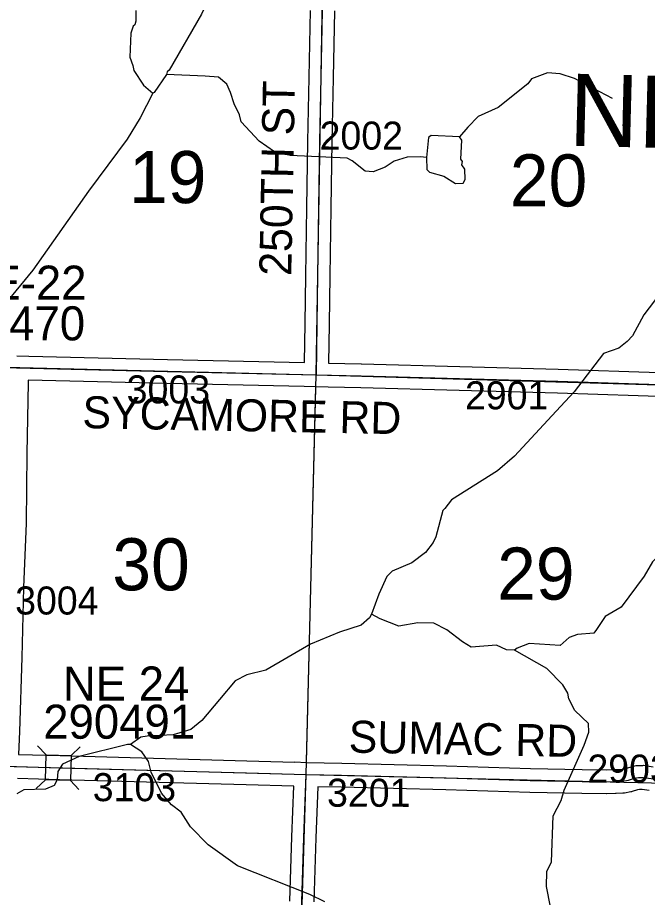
# Model space of a CAD drawing. Extents: x -132.8 to -73.3, y -60 to -26.
# Drawn here: x -115.339 to -113.765, y -37.879 to -35.683 of the extents above; entities that cross this region are included whole.
import ezdxf

# ---------------------------------------------------------------- set-up
doc = ezdxf.new("R2010")
doc.units = 0
for name, color, linetype in [('tdCoHydroRiver', 7, 'Continuous'), ('tdCoSecRdNmbr', 7, 'Continuous'), ('tdCoSecRdTxt', 7, 'Continuous'), ('tdCoSecRteBand', 7, 'Continuous'), ('tdCoSecRteCL', 7, 'Continuous'), ('tdCoSectLine', 7, 'Continuous'), ('tdCoSectLinePart', 7, 'Continuous'), ('tdCoSectNmbr', 7, 'Continuous'), ('tdCoStrucSec', 7, 'Continuous'), ('tdCoStrucSecCoName', 7, 'Continuous'), ('tdCoStrucSecFHWANum', 7, 'Continuous'), ('tdCoSurfGravel', 7, 'Continuous'), ('tdCoTwpNameTxt', 7, 'Continuous')]:
    doc.layers.add(name, color=color, linetype=linetype)

msp = doc.modelspace()

# ---------------------------------------------------------------- linework, layer by layer
at = {"layer": 'tdCoHydroRiver'}
for points in [[(-114.6269, -35.1377), (-114.6921, -35.2796), (-114.7773, -35.4635), (-114.8789, -35.6739), (-114.9598, -35.8137), (-114.9646, -35.8184), (-114.9664, -35.8246)], [(-115.0428, -35.6649), (-115.0435, -35.6917), (-115.0453, -35.7011), (-115.0501, -35.7042), (-115.0553, -35.7214), (-115.0584, -35.7813), (-115.051, -35.8019), (-115.0482, -35.8146), (-115.0239, -35.8515), (-115.0007, -35.8711)], [(-114.9664, -35.8246), (-114.9975, -35.8696), (-115.0007, -35.8711)], [(-114.3168, -36.0321), (-114.3325, -36.0301), (-114.3657, -36.0309), (-114.3975, -36.0411), (-114.42, -36.0563), (-114.4502, -36.0681), (-114.4707, -36.066), (-114.5032, -36.04), (-114.5156, -36.0333), (-114.6575, -36.0266), (-114.6967, -36.0177), (-114.7355, -35.9914), (-114.78, -35.943), (-114.7843, -35.9255), (-114.7978, -35.8983), (-114.8066, -35.8697), (-114.8155, -35.849), (-114.8371, -35.8311), (-114.8702, -35.8287), (-114.9664, -35.8246)], [(-113.8522, -35.8847), (-113.9472, -35.835), (-113.9832, -35.823), (-114.0147, -35.8206), (-114.0545, -35.8354), (-114.0643, -35.8477), (-114.1384, -35.9074), (-114.1879, -35.9297), (-114.2138, -35.9559), (-114.235, -35.9806)], [(-115.0007, -35.8711), (-115.0323, -35.9333), (-115.0652, -35.9861), (-115.1616, -36.1162), (-115.3007, -36.3129), (-115.405, -36.4396), (-115.5037, -36.5364), (-115.6002, -36.6081), (-115.6516, -36.6431), (-115.7122, -36.6683), (-115.8026, -36.6849), (-115.9463, -36.6891), (-116.0075, -36.675), (-116.2408, -36.6043), (-116.3051, -36.5885)], [(-114.3168, -36.0321), (-114.316, -36.0621), (-114.3098, -36.0686), (-114.2738, -36.079), (-114.2443, -36.0971), (-114.2253, -36.096), (-114.2203, -36.0867), (-114.2213, -36.0614), (-114.2289, -36.0502), (-114.2271, -36.0423), (-114.2317, -36.0359), (-114.2289, -35.9886), (-114.235, -35.9806), (-114.3059, -35.9772), (-114.3123, -35.9818), (-114.3168, -36.0321)], [(-113.732, -36.3689), (-113.7745, -36.4246), (-113.8026, -36.4775), (-113.8156, -36.4914), (-113.8366, -36.5082), (-113.8748, -36.5214), (-113.9482, -36.6173), (-113.9936, -36.665), (-114.0975, -36.7775), (-114.1394, -36.8143), (-114.2549, -36.8871), (-114.2713, -36.9087), (-114.2761, -36.9134), (-114.2936, -36.9792), (-114.3002, -36.9932), (-114.3198, -37.0179), (-114.3536, -37.0439), (-114.4031, -37.0647), (-114.416, -37.0785), (-114.4361, -37.1222), (-114.4547, -37.1722)], [(-113.3576, -36.7854), (-113.3986, -36.7844), (-113.4287, -36.7899), (-113.4654, -36.8063), (-113.4977, -36.8339), (-113.5796, -36.8902), (-113.637, -36.9139), (-113.6757, -36.9445), (-113.7409, -37.0296), (-113.7523, -37.0419), (-113.7737, -37.0776), (-113.8309, -37.1551), (-113.871, -37.1777), (-113.8923, -37.2103), (-113.8989, -37.2196), (-113.94, -37.2232), (-113.9607, -37.2306), (-113.9833, -37.2505), (-114.0605, -37.2454), (-114.0908, -37.2572), (-114.0972, -37.2618)], [(-114.4547, -37.1722), (-114.4597, -37.1815), (-114.4807, -37.1999), (-114.5348, -37.2175), (-114.6065, -37.2472), (-114.7187, -37.3121), (-114.7663, -37.3235), (-114.7951, -37.3386), (-114.8341, -37.3849), (-114.8781, -37.4374), (-114.9055, -37.4604), (-114.95, -37.4734), (-115.0148, -37.4765), (-115.0306, -37.4792), (-115.0564, -37.4975)], [(-114.0972, -37.2618), (-114.1177, -37.2613), (-114.1426, -37.2496), (-114.2059, -37.2543), (-114.2276, -37.2411), (-114.2664, -37.2117), (-114.2991, -37.1951), (-114.3385, -37.1941), (-114.386, -37.2024), (-114.4329, -37.1838), (-114.4547, -37.1722)], [(-113.9361, -37.9994), (-113.9403, -37.9804), (-113.9678, -37.9434), (-113.9956, -37.919), (-114.0078, -37.9029), (-114.0176, -37.8522), (-114.0166, -37.8144), (-114.0049, -37.791), (-114.0004, -37.676), (-113.9805, -37.6371), (-113.9736, -37.612), (-113.9234, -37.4997), (-113.9115, -37.4669), (-113.9125, -37.4448), (-113.9464, -37.4124), (-113.9614, -37.3836), (-113.9642, -37.3693), (-113.9763, -37.3485), (-114.0163, -37.308), (-114.0972, -37.2618)], [(-115.0564, -37.4975), (-115.0642, -37.4973), (-115.1849, -37.5273), (-115.2265, -37.5468), (-115.238, -37.5654), (-115.2401, -37.5859), (-115.2468, -37.5999), (-115.2691, -37.6088), (-115.3228, -37.6106), (-115.3404, -37.6211)], [(-114.5708, -37.8901), (-114.6083, -37.8718), (-114.7895, -37.8009), (-114.8623, -37.7485), (-114.907, -37.7032), (-114.9297, -37.6664), (-114.9545, -37.6484), (-114.979, -37.6194), (-115.0045, -37.5667), (-115.0117, -37.5397), (-115.0284, -37.5156), (-115.0564, -37.4975)]]:
    msp.add_lwpolyline(points, dxfattribs=at)
at = {"layer": 'tdCoSecRteBand'}
for points in [[(-114.6217, -36.544), (-114.6199, -36.4468), (-114.6189, -36.3274), (-114.6189, -36.3273), (-114.6189, -36.3272), (-114.6164, -36.1575), (-114.6164, -36.1574), (-114.6164, -36.1574), (-114.6132, -35.9917), (-114.6105, -35.8319), (-114.6105, -35.8319), (-114.6105, -35.8318), (-114.6073, -35.6649)], [(-114.5473, -35.6661), (-114.5505, -35.833), (-114.5532, -35.9927), (-114.5532, -35.9928), (-114.5532, -35.9928), (-114.5564, -36.1584), (-114.5589, -36.3279), (-114.5599, -36.4475), (-114.5599, -36.4476), (-114.5599, -36.4478), (-114.5617, -36.5453), (-114.48, -36.5471), (-114.4799, -36.5471), (-114.4798, -36.5471), (-113.9886, -36.5605), (-113.9885, -36.5605), (-113.9884, -36.5605), (-113.4838, -36.5772)], [(-115.3401, -36.5272), (-115.3102, -36.5279), (-114.964, -36.5365), (-114.6217, -36.544)], [(-113.4859, -36.6372), (-113.9903, -36.6204), (-114.4814, -36.6071), (-114.5629, -36.6053), (-114.5929, -36.6047), (-114.6228, -36.6041), (-114.6228, -36.604), (-114.6229, -36.604), (-114.9654, -36.5965), (-114.9654, -36.5965), (-114.9655, -36.5965), (-115.3118, -36.5879), (-115.312, -36.5946), (-115.3152, -36.7714), (-115.3174, -36.9442), (-115.3174, -36.9446), (-115.3175, -36.945), (-115.3239, -37.1055), (-115.3281, -37.2804), (-115.3281, -37.2805), (-115.3281, -37.2806), (-115.3337, -37.4648), (-115.3337, -37.465), (-115.3337, -37.4651), (-115.3362, -37.5228), (-115.2322, -37.5255), (-115.2321, -37.5255), (-115.2321, -37.5255), (-114.7663, -37.5386), (-114.6464, -37.5416), (-114.6464, -37.5412), (-114.6166, -37.5423), (-114.5289, -37.5445), (-114.2675, -37.5507), (-114.2674, -37.5507), (-114.2672, -37.5507), (-114.0575, -37.5576), (-113.9283, -37.5603), (-113.8676, -37.5605), (-113.8459, -37.5603), (-113.8319, -37.5597), (-113.8199, -37.5572), (-113.806, -37.553), (-113.8043, -37.5525), (-113.8026, -37.5522), (-113.7933, -37.5504), (-113.7909, -37.55), (-113.7884, -37.55), (-113.7766, -37.5497), (-113.7739, -37.5496), (-113.7712, -37.5501), (-113.7513, -37.5533)], [(-114.6583, -37.8889), (-114.6536, -37.7286), (-114.6536, -37.7285), (-114.6536, -37.7283), (-114.6487, -37.6016), (-114.7678, -37.5986), (-114.7679, -37.5986), (-114.7679, -37.5986), (-115.2337, -37.5855), (-115.3388, -37.5828)], [(-113.7608, -37.6125), (-113.7781, -37.6097), (-113.7848, -37.6099), (-113.7901, -37.6109), (-113.8037, -37.615), (-113.8051, -37.6155), (-113.8065, -37.6158), (-113.8223, -37.619), (-113.8246, -37.6194), (-113.8269, -37.6195), (-113.8437, -37.6203), (-113.8442, -37.6203), (-113.8447, -37.6203), (-113.8671, -37.6205), (-113.8674, -37.6205), (-113.8676, -37.6205), (-113.9288, -37.6203), (-113.929, -37.6203), (-113.9293, -37.6203), (-114.059, -37.6176), (-114.0592, -37.6176), (-114.0593, -37.6176), (-114.2691, -37.6107), (-114.5303, -37.6045), (-114.5303, -37.6045), (-114.5304, -37.6045), (-114.5883, -37.6031), (-114.5887, -37.6031), (-114.5936, -37.7305), (-114.5983, -37.8907)]]:
    msp.add_lwpolyline(points, dxfattribs=at)
at = {"layer": 'tdCoSecRteCL'}
for points in [[(-114.5922, -36.5747), (-114.5899, -36.4472), (-114.5889, -36.3276), (-114.5864, -36.1579), (-114.5832, -35.9922), (-114.5805, -35.8324), (-114.5773, -35.6655), (-114.5753, -35.5766)], [(-115.3409, -36.5572), (-114.9647, -36.5665), (-114.5922, -36.5747)], [(-114.5922, -36.5747), (-114.4806, -36.5771), (-113.9894, -36.5904), (-113.4848, -36.6072), (-112.9864, -36.6252), (-112.5928, -36.6324)], [(-115.3675, -37.552), (-115.2329, -37.5555), (-114.7671, -37.5686), (-114.6175, -37.5723)], [(-114.6479, -38.5749), (-114.6463, -38.5349), (-114.6414, -38.379), (-114.6379, -38.2192), (-114.6332, -38.0511), (-114.6283, -37.8898), (-114.6236, -37.7295), (-114.6175, -37.5723)], [(-114.6175, -37.5723), (-114.5296, -37.5745), (-114.2682, -37.5807), (-114.0583, -37.5876), (-113.9286, -37.5903), (-113.8675, -37.5905), (-113.845, -37.5903), (-113.8283, -37.5896), (-113.8125, -37.5864), (-113.7972, -37.5817), (-113.7878, -37.5799), (-113.776, -37.5797), (-113.756, -37.5829), (-113.7281, -37.5873), (-113.7077, -37.5908), (-113.6759, -37.5933), (-113.6167, -37.5966)]]:
    msp.add_lwpolyline(points, dxfattribs=at)
at = {"layer": 'tdCoSectLine'}
for points in [[(-114.5926, -36.5747), (-114.5757, -35.5766)], [(-115.5696, -36.5508), (-114.5926, -36.5747)], [(-114.6179, -37.5723), (-114.5926, -36.5747)], [(-114.5926, -36.5747), (-113.5947, -36.6036)], [(-115.5908, -37.5462), (-114.6179, -37.5723)], [(-114.6483, -38.5749), (-114.6179, -37.5723)], [(-114.6179, -37.5723), (-113.6171, -37.5966)]]:
    msp.add_lwpolyline(points, dxfattribs=at)
at = {"layer": 'tdCoSectLinePart'}
msp.add_lwpolyline([(-114.6172, -37.542), (-114.5934, -36.6045)], dxfattribs=at)
at = {"layer": 'tdCoStrucSec'}
for points in [[(-115.289, -37.5007), (-115.2674, -37.5233), (-115.2049, -37.525)], [(-115.1822, -37.5034), (-115.2049, -37.525), (-115.2065, -37.5875)], [(-115.2918, -37.6074), (-115.2691, -37.5859), (-115.2674, -37.5233)], [(-115.1855, -37.6097), (-115.2065, -37.5875), (-115.2691, -37.5859)]]:
    msp.add_lwpolyline(points, dxfattribs=at)
at = {"layer": 'tdCoSurfGravel'}
for points in [[(-114.5922, -36.5747), (-114.5899, -36.4472), (-114.5889, -36.3276), (-114.5864, -36.1579), (-114.5832, -35.9922), (-114.5805, -35.8324), (-114.5773, -35.6655), (-114.5753, -35.5766)], [(-115.5886, -36.5502), (-115.4212, -36.5552), (-115.3409, -36.5572), (-114.9647, -36.5665), (-114.5922, -36.5747), (-114.4806, -36.5771), (-113.9894, -36.5904), (-113.4848, -36.6072), (-112.9864, -36.6252), (-112.5928, -36.6324), (-112.4989, -36.6341), (-112.0237, -36.6474), (-111.5159, -36.6617), (-111.0049, -36.6763), (-110.6144, -36.6859)], [(-116.5745, -37.5222), (-116.5432, -37.5215), (-116.4159, -37.525), (-116.1358, -37.5316), (-115.6766, -37.5439), (-115.3675, -37.552), (-115.2329, -37.5555), (-114.7671, -37.5686), (-114.6175, -37.5723), (-114.5296, -37.5745), (-114.2682, -37.5807), (-114.0583, -37.5876), (-113.9286, -37.5903), (-113.8675, -37.5905), (-113.845, -37.5903), (-113.8283, -37.5896), (-113.8125, -37.5864), (-113.7972, -37.5817), (-113.7878, -37.5799), (-113.776, -37.5797), (-113.756, -37.5829)], [(-114.6479, -38.5749), (-114.6463, -38.5349), (-114.6414, -38.379), (-114.6379, -38.2192), (-114.6332, -38.0511), (-114.6283, -37.8898), (-114.6236, -37.7295), (-114.6175, -37.5723)]]:
    msp.add_lwpolyline(points, dxfattribs=at)

# ---------------------------------------------------------------- texts
at = {"layer": 'tdCoSecRdNmbr'}
for s, rotation, p in [('2002', 359.9139, (-114.5842, -36.0121)), ('3003', 359.9135, (-115.0661, -36.6459)), ('2901', 359.9141, (-114.2211, -36.6607)), ('3004', 359.9133, (-115.3447, -37.173)), ('2903', 359.9143, (-113.9152, -37.5927)), ('3103', 359.9134, (-115.1509, -37.6391)), ('3201', 359.9138, (-114.5656, -37.653))]:
    msp.add_text(s, height=0.07, rotation=rotation, dxfattribs=at).set_placement(p)
at = {"layer": 'tdCoSecRdTxt'}
for s, rotation, p in [('250TH ST', 88.9025, (-114.655, -36.3281)), ('SYCAMORE RD', 358.893, (-115.1771, -36.7076)), ('SUMAC RD', 358.8721, (-114.512, -37.5177))]:
    msp.add_text(s, height=0.08, rotation=rotation, dxfattribs=at).set_placement(p)
at = {"layer": 'tdCoSectNmbr'}
for s, rotation, p in [('19', 359.9134, (-115.0604, -36.1457)), ('20', 359.9141, (-114.109, -36.154)), ('30', 359.9134, (-115.102, -37.1126)), ('29', 359.9141, (-114.1408, -37.1358))]:
    msp.add_text(s, height=0.13, rotation=rotation, dxfattribs=at).set_placement(p)
at = {"layer": 'tdCoStrucSecCoName'}
for s, p in [('NE-22', (-115.4886, -36.387)), ('NE 24', (-115.2254, -37.3879))]:
    msp.add_text(s, height=0.085, dxfattribs=at).set_placement(p)
at = {"layer": 'tdCoStrucSecFHWANum'}
for s, p in [('290470', (-115.5492, -36.4886)), ('290491', (-115.2745, -37.4832))]:
    msp.add_text(s, height=0.085, dxfattribs=at).set_placement(p)
at = {"layer": 'tdCoTwpNameTxt'}
msp.add_text('NEOLA', height=0.18, rotation=358.553, dxfattribs=at).set_placement((-113.963, -36.0024))

doc.saveas('drawing.dxf')
